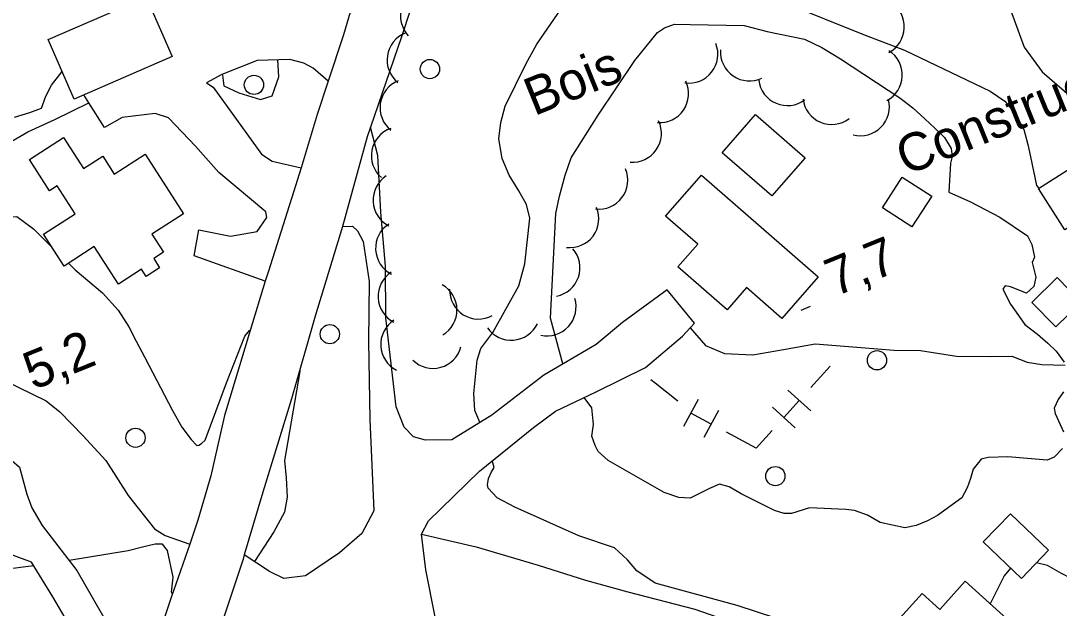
# Model space of a CAD drawing. Extents: x 362852 to 366875, y 5563573 to 5566479.
# Drawn here: x 363544.5 to 363652.3, y 5564425 to 5564486 of the extents above; entities that cross this region are included whole.
import ezdxf

# ---------------------------------------------------------------- set-up
doc = ezdxf.new("R2010")
doc.units = 0
for name, color, linetype in [('Niveau 19', 7, 'Continuous'), ('Niveau 2', 7, 'Continuous'), ('Niveau 21', 7, 'Continuous'), ('Niveau 22', 7, 'Continuous'), ('Niveau 3', 7, 'Continuous'), ('Niveau 31', 7, 'Continuous'), ('Niveau 36', 7, 'Continuous'), ('Niveau 37', 7, 'Continuous'), ('Niveau 44', 7, 'Continuous')]:
    doc.layers.add(name, color=color, linetype=linetype)

msp = doc.modelspace()

# ---------------------------------------------------------------- linework, layer by layer
at = {"layer": 'Niveau 19'}
for points in [[(363576.41, 5564479.75), (363574.86, 5564481.12), (363573.89, 5564481.64), (363572.42, 5564482.02), (363569.05, 5564481.91), (363565.38, 5564480.44), (363563.79, 5564479.59), (363564.48, 5564479.14), (363569.48, 5564472.16), (363570.59, 5564471.44), (363573.59, 5564470.75)], [(363569.88, 5564459), (363562.5, 5564461.61), (363562.99, 5564464.32), (363566.27, 5564463.67), (363569.05, 5564464.14), (363570.03, 5564465.61), (363569.94, 5564466.19), (363565.06, 5564470.27), (363562.64, 5564472.99), (363559.84, 5564475.93), (363558.44, 5564476.41), (363555.02, 5564475.98), (363553.17, 5564474.96), (363551.55, 5564477.49), (363551.02, 5564478.33)], [(363587.5, 5564424.11), (363586.54, 5564429.01), (363586.11, 5564432.71), (363586.82, 5564434.08), (363592.12, 5564439.25), (363597.74, 5564443.78), (363600.02, 5564445.47), (363604.23, 5564447.51), (363609.35, 5564450.03), (363613.2, 5564453.27), (363613.98, 5564454.13), (363614.43, 5564454.62), (363611.61, 5564458.1), (363606.98, 5564454.71), (363604.25, 5564452.42), (363598.81, 5564449.24), (363593.39, 5564445.07), (363589.25, 5564442.52), (363586.51, 5564442.48), (363585.27, 5564442.83), (363584.29, 5564443.84), (363583.48, 5564445.92), (363582.38, 5564455.17), (363582.35, 5564460.53), (363581.87, 5564466.16), (363581.55, 5564472.05), (363580.8, 5564474.98)], [(363577.89, 5564464.65), (363578.94, 5564464.7), (363579.45, 5564464.21), (363580.05, 5564463.09), (363580.66, 5564458.96), (363580.61, 5564452.74), (363580.72, 5564444.63), (363581.15, 5564435.12), (363579.91, 5564432.79), (363577.6, 5564430.76), (363574.05, 5564428.4), (363571.82, 5564428.12), (363570.33, 5564428.83), (363567.7, 5564430.55)], [(363555.06, 5564410.53), (363554.35, 5564413.76), (363552.74, 5564417.08), (363550.97, 5564420.84), (363547.82, 5564426.2), (363545.6, 5564429.8), (363542.71, 5564430.86), (363542.49, 5564434.61), (363541.27, 5564438.82), (363543.56, 5564440.35), (363544.37, 5564439.68), (363545.12, 5564436.85), (363545.65, 5564435.43), (363546.72, 5564433.62), (363550.3, 5564428.94), (363553.77, 5564422.9), (363555.22, 5564419.83), (363557.05, 5564416.78)]]:
    msp.add_lwpolyline(points, dxfattribs=at)
at = {"layer": 'Niveau 2'}
for points in [[(363593.5, 5564453.65), (363596.22, 5564458.49), (363596.82, 5564460.8), (363597.33, 5564465.53), (363596.99, 5564466.94), (363596.2, 5564468.37), (363595.2, 5564470.01), (363594.48, 5564471.71), (363594.13, 5564473.76), (363594.34, 5564475.47), (363594.77, 5564477.15), (363596.97, 5564481.58), (363598.06, 5564483.61), (363602.38, 5564489.87), (363602.88, 5564490.45), (363603.85, 5564490.98), (363604.99, 5564491.09), (363605.91, 5564490.85), (363607.43, 5564490.36), (363617.82, 5564489.59), (363623.71, 5564487.94), (363632, 5564484.59), (363636.24, 5564482.99)], [(363599.5, 5564455.16), (363600.06, 5564466.02), (363600.44, 5564467.8), (363601.02, 5564469.99), (363601.63, 5564471.8), (363604.45, 5564476.24), (363608.26, 5564481.9), (363610.59, 5564484.82), (363611.32, 5564485.31), (363612.36, 5564485.68), (363614, 5564485.63), (363619.6, 5564485.54), (363621.99, 5564484.92), (363625.88, 5564484.12), (363627.68, 5564483.25), (363629.62, 5564482.06), (363635.75, 5564478.02), (363637.13, 5564476.97), (363638.35, 5564475.86), (363639.39, 5564474.86), (363640.41, 5564473.91), (363641.09, 5564472.76), (363641.19, 5564471.92), (363641.04, 5564471.24), (363640.86, 5564468.23)], [(363636.24, 5564482.99), (363645.16, 5564478.73), (363646.67, 5564477.68), (363647.69, 5564476.42), (363648.64, 5564474.75), (363649.06, 5564473.17), (363649.34, 5564471.91), (363649.97, 5564468.92), (363650.18, 5564468.64)], [(363565.41, 5564480.45), (363565.43, 5564480.39), (363565.58, 5564479.27), (363567.14, 5564478.54), (363569.38, 5564477.85), (363570.59, 5564478.23), (363571.27, 5564480.21), (363571.19, 5564481.98)], [(363543.82, 5564476.02), (363545.43, 5564476.51), (363546.63, 5564476.95), (363547.1, 5564478.21), (363547.69, 5564479.34), (363548.8, 5564480.75)], [(363640.86, 5564468.23), (363643.1, 5564467.23), (363646.14, 5564465.63), (363649.01, 5564463.71), (363649.46, 5564462.78), (363649.76, 5564461.47), (363649.49, 5564460.92), (363649.88, 5564459.39), (363649.67, 5564458.43), (363648.9, 5564457.73), (363647.24, 5564458.41), (363646.7, 5564458.49), (363646.47, 5564458.15), (363647.25, 5564456.6), (363648.76, 5564454.48), (363650.06, 5564453.47), (363651.14, 5564452.54), (363651.99, 5564451.71), (363652.84, 5564450.57)], [(363529.47, 5564461.74), (363529.67, 5564461.7), (363530.66, 5564462.18), (363531.63, 5564463.15), (363532.85, 5564463.97), (363533.35, 5564464.12), (363533.82, 5564464.19), (363535.5, 5564464.21), (363537.42, 5564464.71), (363538.42, 5564464.56), (363539.3, 5564464.12), (363540.14, 5564464.03), (363541.21, 5564464.48), (363542.16, 5564465.19), (363543.17, 5564465.62), (363544.08, 5564465.69), (363545.8, 5564464.41), (363547.73, 5564462.53)], [(363549.44, 5564460.85), (363550.15, 5564460.16)], [(363550.15, 5564460.16), (363552.97, 5564457.78), (363554.61, 5564455.96), (363555.71, 5564454.24), (363556.46, 5564452.74), (363557.36, 5564451.05), (363560.23, 5564445.56), (363561.2, 5564443.84), (363562.18, 5564442.56), (363562.76, 5564441.92), (363562.99, 5564441.96), (363563.24, 5564442.12), (363563.65, 5564442.48), (363565.85, 5564448.42), (363567.75, 5564453.28), (363568.25, 5564453.87), (363568.31, 5564453.88)], [(363600.78, 5564450.39), (363599.5, 5564455.16)], [(363592.15, 5564444.31), (363592.05, 5564444.59), (363591.65, 5564445.55), (363591.53, 5564447.31), (363591.89, 5564450.78), (363592.25, 5564452), (363593.5, 5564453.65)], [(363573.46, 5564449.83), (363573.48, 5564449.62), (363571.86, 5564440.36), (363572.05, 5564438.57), (363572.15, 5564436.54), (363571.87, 5564434.98), (363570.78, 5564432.96), (363568.74, 5564429.87)], [(363652.76, 5564447.48), (363652.22, 5564446.69), (363651.78, 5564445.81), (363651.89, 5564445.24), (363652.75, 5564443.35)], [(363652.66, 5564441.62), (363651.8, 5564440.7), (363651.06, 5564440.39), (363646.98, 5564440.73), (363644.93, 5564440.69), (363644.2, 5564440.51), (363643.38, 5564439.47), (363643.11, 5564438.49), (363642.76, 5564437.53), (363642.2, 5564436.48), (363639.66, 5564434.66), (363638.64, 5564434.11), (363637.47, 5564433.62), (363636.27, 5564433.36), (363633.72, 5564433.92), (363632.41, 5564434.68), (363631.07, 5564435.18), (363630.15, 5564435.29), (363626.39, 5564435.46), (363624.52, 5564434.86), (363623.77, 5564434.86), (363622.76, 5564435.18), (363619.28, 5564436.91), (363618.04, 5564437.64), (363617.05, 5564437.91), (363615.99, 5564437.47), (363613.99, 5564436.44), (363612.83, 5564436.51), (363611.29, 5564437.05), (363605.47, 5564440.36), (363604.45, 5564441.3), (363604.13, 5564441.92), (363603.78, 5564442.9), (363603.96, 5564444.1), (363603.79, 5564445.84), (363602.98, 5564446.91)], [(363545.83, 5564429.42), (363542.83, 5564429.04), (363542.31, 5564428.64), (363541.47, 5564428.1), (363540.5, 5564427.88), (363539.77, 5564428.13), (363538.66, 5564428.98), (363537.93, 5564429.37), (363537.21, 5564429.44), (363533.26, 5564429.03), (363528.8, 5564428.03), (363527.85, 5564428.2), (363526.68, 5564428.89), (363525, 5564430.07), (363524.01, 5564431.09), (363523.09, 5564432.52), (363522.75, 5564433.94), (363522.41, 5564435.18), (363521.88, 5564436.45), (363518.41, 5564440.69), (363517.98, 5564442.01), (363517.6, 5564443.36), (363517.12, 5564444.66), (363516.4, 5564445.97)], [(363624.88, 5564423.33), (363618.86, 5564425.31), (363610.37, 5564427.63), (363608.47, 5564428.89), (363607.48, 5564430.04), (363606.14, 5564431.29), (363602.42, 5564432.55), (363595.79, 5564435.52), (363593.95, 5564436.5), (363593.03, 5564437.49), (363592.95, 5564437.83), (363593.04, 5564438.5), (363593.37, 5564439.2), (363593.63, 5564439.62), (363593.49, 5564440.12), (363593.44, 5564440.31)], [(363560.23, 5564426.47), (363560.15, 5564426.68), (363560.3, 5564428.25), (363559.71, 5564431), (363559.19, 5564431.66), (363558.44, 5564431.66), (363557.12, 5564431.36), (363555.65, 5564430.99), (363549.52, 5564429.96)], [(363647.28, 5564429.17), (363647.27, 5564429.17), (363646.6, 5564428.38), (363645.15, 5564425.48)], [(363654.98, 5564424.96), (363654.51, 5564426.08), (363653.61, 5564428.08), (363652.56, 5564428.64), (363651.09, 5564429.46), (363649.96, 5564429.75)]]:
    msp.add_lwpolyline(points, dxfattribs=at)
at = {"layer": 'Niveau 21'}
for points in [[(363608.72, 5564586.66), (363607.24, 5564573.19), (363605.1, 5564562.01), (363602.63, 5564552.05), (363601.18, 5564546.19), (363600.42, 5564543.15), (363598.26, 5564534.5), (363596.56, 5564528.05), (363595.36, 5564523.5), (363591.23, 5564510.12), (363590.36, 5564506.55), (363587.58, 5564495.23), (363584.03, 5564484.35), (363580.8, 5564474.98), (363580.45, 5564473.96), (363577.89, 5564464.65), (363575.04, 5564455.35), (363572.59, 5564446.77), (363569.61, 5564437.08), (363567.7, 5564430.55), (363567.57, 5564430.1), (363564.97, 5564422.33)], [(363602.17, 5564581.28), (363600.47, 5564570.6), (363598.32, 5564559.16), (363595.71, 5564547.28), (363593.13, 5564536.11), (363590.49, 5564526.6), (363586.74, 5564513.93), (363583.96, 5564505.05), (363581.16, 5564495.29), (363577.99, 5564484.57), (363576.41, 5564479.75), (363575.27, 5564476.3), (363573.59, 5564470.75), (363572.82, 5564468.22), (363570.2, 5564460.02), (363569.88, 5564459), (363568.3, 5564453.86), (363565.64, 5564445.05), (363564.24, 5564438.77), (363562.89, 5564434.15), (363562.03, 5564431.67), (363560.11, 5564426.13), (363558.38, 5564420.95)]]:
    msp.add_lwpolyline(points, dxfattribs=at)
at = {"layer": 'Niveau 22'}
for points in [[(363644.94, 5564500.39), (363645.75, 5564495.78), (363646.72, 5564488.61), (363648.66, 5564483.3), (363650.56, 5564480.72), (363654.36, 5564477.42)], [(363535.96, 5564452.36), (363537.56, 5564454.25), (363538.81, 5564458.65), (363539.41, 5564461.9), (363540.28, 5564465.84), (363541.38, 5564468.78), (363542.74, 5564472.08), (363543.57, 5564473.54), (363545.21, 5564474.48), (363548.01, 5564475.79), (363551.55, 5564477.49)], [(363613.98, 5564454.13), (363615.6, 5564452.29), (363617.56, 5564451.49), (363620.49, 5564451.35), (363623.69, 5564451.88), (363626.99, 5564452.47), (363631.76, 5564452.11), (363635.14, 5564451.82), (363637.92, 5564451.77), (363641.65, 5564451.18), (363645.16, 5564451.16), (363647.41, 5564451.19), (363648.99, 5564450.58), (363650.51, 5564450.34), (363652.92, 5564450.27)], [(363542.79, 5564448.68), (363547.12, 5564446.56), (363548.54, 5564445.4), (363550.94, 5564442.96), (363553.33, 5564440.37), (363555.64, 5564436.73), (363558.36, 5564433.28), (363559.48, 5564432.56), (363562.03, 5564431.67)], [(363586.11, 5564432.71), (363591.76, 5564431.4), (363598.2, 5564429.49), (363603.14, 5564427.94), (363607.52, 5564426.73), (363614.47, 5564424.92), (363619.94, 5564423.01), (363625.03, 5564419.83), (363628.01, 5564416.52), (363629.45, 5564414.87)]]:
    msp.add_lwpolyline(points, dxfattribs=at)
at = {"layer": 'Niveau 3'}
msp.add_line((363625.52, 5564455.99), (363626.48, 5564456.38), dxfattribs=at)
at = {"layer": 'Niveau 31'}
for points in [[(363560.21, 5564482.32), (363550.03, 5564477.9), (363547.35, 5564484.09), (363557.52, 5564488.5), (363560.21, 5564482.32)], [(363620.79, 5564476.31), (363625.95, 5564471.81), (363622.47, 5564467.83), (363617.32, 5564472.32), (363620.79, 5564476.31)], [(363547.46, 5564468.37), (363545.38, 5564471.62), (363548.94, 5564473.9), (363551.01, 5564470.68), (363553, 5564471.96), (363554.19, 5564470.11), (363557.42, 5564472.19), (363561.4, 5564465.99), (363558.1, 5564463.87), (363559.31, 5564461.99), (363558.29, 5564461.33), (363558.91, 5564460.38), (363557.5, 5564459.47), (363557.02, 5564460.22), (363554.62, 5564458.69), (363552.12, 5564462.57), (363548.99, 5564460.56), (363546.86, 5564463.88), (363550.13, 5564465.97), (363548.27, 5564468.88), (363547.46, 5564468.37)], [(363653.47, 5564470.73), (363656.22, 5564466.41), (363652.89, 5564464.3), (363650.15, 5564468.62), (363653.47, 5564470.73)], [(363615.16, 5564470), (363627.28, 5564459.43), (363623.51, 5564455.11), (363619.83, 5564458.32), (363617.82, 5564456.01), (363612.72, 5564460.46), (363614.78, 5564462.82), (363611.44, 5564465.73), (363615.16, 5564470)], [(363649.48, 5564456.78), (363652.1, 5564459.35), (363654.6, 5564456.79), (363651.97, 5564454.23), (363649.48, 5564456.78)], [(363648.38, 5564428.11), (363644.43, 5564431.91), (363647.24, 5564434.84), (363651.19, 5564431.04), (363648.38, 5564428.11)], [(363650.6, 5564420.52), (363651.46, 5564419.75), (363645.64, 5564413.32), (363636.79, 5564421.32), (363637.31, 5564421.89), (363635.43, 5564423.6), (363638.09, 5564426.55), (363639.91, 5564424.89), (363642.56, 5564427.82), (363649.01, 5564421.98), (363650.06, 5564423.14), (363651.66, 5564421.69), (363650.6, 5564420.52)]]:
    msp.add_lwpolyline(points, dxfattribs=at)
msp.add_lwpolyline([(363639.08, 5564467.81), (363637.02, 5564464.62), (363633.96, 5564466.59), (363636.02, 5564469.78), (363639.08, 5564467.81)], close=True, dxfattribs=at)
at = {"layer": 'Niveau 36'}
for centre in [(363586.97, 5564481.01), (363568.7, 5564479.37), (363576.58, 5564453.48), (363633.39, 5564450.77), (363556.4, 5564442.72), (363622.84, 5564438.74)]:
    msp.add_circle(centre, 1, dxfattribs=at)
at = {"layer": 'Niveau 37'}
for p, q in [((363628.53, 5564450.17), (363626.52, 5564447.94)), ((363610.37, 5564448.38), (363609.91, 5564448.75)), ((363612.71, 5564446.51), (363610.37, 5564448.38)), ((363620.4, 5564441.87), (363617.76, 5564443.3))]:
    msp.add_line(p, q, dxfattribs=at)
for points in [[(363624.13, 5564447.67), (363626.51, 5564445.53)], [(363614.82, 5564446.7), (363613.3, 5564443.89)], [(363625.32, 5564446.6), (363623.72, 5564444.82)], [(363616.17, 5564444.15), (363614.06, 5564445.29)], [(363616.93, 5564445.56), (363615.41, 5564442.75)], [(363622.53, 5564445.89), (363624.91, 5564443.75)], [(363622.51, 5564443.48), (363620.85, 5564441.63), (363620.4, 5564441.87)]]:
    msp.add_lwpolyline(points, dxfattribs=at)
at = {"layer": 'Niveau 44'}
for centre, start, end in [((363586.92, 5564486.51), 102.9618, 222.9398), ((363633.23, 5564485.39), 297.5987, 57.5767), ((363585.52, 5564481.95), 111.6109, 231.5888), ((363613.87, 5564482.55), 261.7374, 21.7153), ((363620.14, 5564482.78), 175.788, 295.7659), ((363633.02, 5564480.39), 297.5987, 57.5767), ((363584.79, 5564477), 111.6109, 231.5888), ((363610.83, 5564478.45), 265.6911, 25.6691), ((363624.09, 5564480.22), 186.9263, 306.9042), ((363628.69, 5564478.26), 186.9263, 306.9042), ((363631.68, 5564477.08), 255.1694, 15.1473), ((363608.01, 5564474.34), 265.3417, 25.3197), ((363583.89, 5564472.02), 109.2242, 229.2021), ((363604.52, 5564469.47), 263.0053, 22.9832), ((363584.07, 5564467.39), 122.9738, 242.9518), ((363601.51, 5564465.47), 263.0053, 22.9832), ((363584.33, 5564462.4), 122.9738, 242.9518), ((363599.56, 5564460.39), 280.939, 40.917), ((363584.59, 5564457.41), 123.0793, 243.0573), ((363586.78, 5564455.99), 300.5712, 60.5491), ((363592.02, 5564458.05), 178.2491, 298.2271), ((363599.15, 5564456.31), 257.2317, 17.2096), ((363584.86, 5564452.41), 123.0793, 243.0573), ((363595.42, 5564455.85), 214.4491, 334.4271), ((363587.29, 5564452.93), 225.6004, 345.5783)]:
    msp.add_arc(centre, 3, start, end, dxfattribs=at)

# ---------------------------------------------------------------- texts
at = {"layer": 'Niveau 3'}
for s, p in [('7,7  ', (363629.03, 5564457.35)), ('5,2  ', (363545.78, 5564447.64))]:
    msp.add_text(s, height=3.93, rotation=22.09, dxfattribs=at).set_placement(p)
at = {"layer": 'Niveau 31'}
msp.add_text('Construction', height=3.93, rotation=22.09, dxfattribs=at).set_placement((363636.4, 5564469.92))
at = {"layer": 'Niveau 44'}
msp.add_text('Bois', height=3.93, rotation=22.09, dxfattribs=at).set_placement((363597.79, 5564476.1))

doc.saveas('drawing.dxf')
